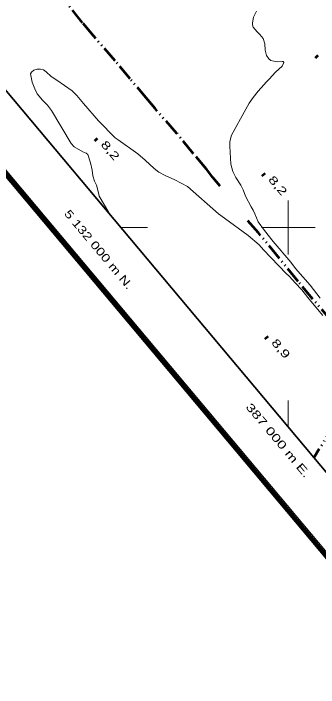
# Model space of a CAD drawing. Extents: x 386081 to 389416, y 5130568 to 5134082.
# Drawn here: x 386897.7 to 387011.3, y 5131828.9 to 5132079.6 of the extents above; entities that cross this region are included whole.
import ezdxf
from ezdxf.enums import TextEntityAlignment as Align

# ---------------------------------------------------------------- set-up
doc = ezdxf.new("R2010")
doc.units = 0
doc.header["$LTSCALE"] = 1.2
doc.linetypes.add('DASH_DOUBLE_DOT', pattern=[9.2, 5, -1.2, 0.3, -1.2, 0.3, -1.2])
for name, color, linetype, lineweight in [('2', 7, 'Continuous', 13), ('3', 7, 'Continuous', 140), ('4', 7, 'DASH_DOUBLE_DOT', 53), ('60', 7, 'Continuous', 13), ('61', 7, 'Continuous', 13)]:
    doc.layers.add(name, color=color, linetype=linetype, lineweight=lineweight)

msp = doc.modelspace()

# ---------------------------------------------------------------- linework, layer by layer
at = {"layer": '2'}
for points in [[(386993.55, 5132062.09), (386992.74, 5132062.65), (386991.88, 5132063.89), (386991.58, 5132064.94), (386991.39, 5132065.87), (386991.22, 5132068.28), (386990.61, 5132070.26), (386989.38, 5132071.75), (386988.45, 5132072.69), (386986.97, 5132074.43), (386986.73, 5132075.29), (386986.67, 5132076.1), (386987.05, 5132078.19), (386988.12, 5132080.47)], [(387011.89, 5131973.71), (387008.19, 5131978.55), (387002.7, 5131984.71), (387000.91, 5131987.14), (386994.43, 5131994.79), (386991.16, 5131998.83), (386988.76, 5132002.12), (386987.6, 5132005.03), (386986.92, 5132006.46), (386986.18, 5132007.7), (386984.09, 5132011.67), (386983.17, 5132013.96), (386982.31, 5132015.7), (386980.53, 5132018.61), (386979.3, 5132020.85), (386978.57, 5132023.57), (386978.41, 5132027.95), (386978.23, 5132030.24), (386978.3, 5132031.9), (386978.87, 5132034.31), (386984.14, 5132044.01), (386985.45, 5132046.16), (386986.96, 5132048.37), (386988.83, 5132050.7), (386990.95, 5132053.03), (386991.83, 5132054.14), (386992.89, 5132055.18), (386995.2, 5132057.69), (386997.7, 5132060.01), (386998.39, 5132061.3), (386998.14, 5132061.68), (386997.83, 5132061.74), (386995.84, 5132061.63), (386994.6, 5132061.77), (386993.55, 5132062.09)], [(386933.2, 5132005.21), (386933.17, 5132005.54), (386929.62, 5132011.68), (386929.4, 5132012.92), (386928.57, 5132015.75), (386927.83, 5132017.16), (386927.21, 5132019.23), (386927.03, 5132021.24), (386926.41, 5132024.01), (386925.32, 5132027.15), (386924.78, 5132027.63), (386923.57, 5132028.13), (386920.31, 5132029.97), (386919.15, 5132031.17), (386911.88, 5132043.5), (386910.38, 5132045.41), (386908.45, 5132047.3), (386906.57, 5132049.69), (386905.59, 5132051.5), (386904.68, 5132053.99), (386903.99, 5132057.08), (386904.4, 5132057.73), (386905.32, 5132058.46), (386906.46, 5132058.88), (386907.7, 5132058.88), (386908.87, 5132058.55), (386909.84, 5132057.88), (386911.75, 5132056.13), (386913.9, 5132054.76), (386919.57, 5132050.76), (386921.24, 5132049.09), (386923.74, 5132046.04), (386929.38, 5132039.68), (386935.54, 5132033.26), (386936.65, 5132032.57), (386944.03, 5132027.42), (386946.78, 5132025.07), (386950.03, 5132021.88), (386951.79, 5132020.61), (386954.19, 5132019.29), (386957.72, 5132017.76), (386962.49, 5132015.23), (386973.99, 5132005.12), (386976.31, 5132003.5), (386985.06, 5131996.98), (386989.14, 5131993.5), (386990.78, 5131991.69), (386999.26, 5131982.84), (387000.49, 5131981.77), (387002.54, 5131979.41), (387005.01, 5131976.79), (387007.23, 5131973.93), (387009.58, 5131971.07), (387012.91, 5131967.21)]]:
    msp.add_lwpolyline(points, dxfattribs=at)
at = {"layer": '3'}
for p, q in [((387010.3, 5132063.79), (387010.81, 5132063.18)), ((386928.16, 5132032.97), (386928.67, 5132032.36)), ((386990.51, 5132019.9), (386991.02, 5132019.29)), ((386991.65, 5131959.29), (386992.16, 5131958.68))]:
    msp.add_line(p, q, dxfattribs=at)
at = {"layer": '4'}
for points in [[(386974.7, 5132015.32), (386971.92, 5132018.62), (386969.52, 5132021.66), (386964.64, 5132027.45), (386958.53, 5132034.98), (386950.39, 5132044.17), (386947.73, 5132047.47), (386941.13, 5132055.25), (386935.57, 5132061.97), (386927.55, 5132071.18), (386923.41, 5132076.1), (386915.95, 5132085.61), (386911.07, 5132091.15), (386907.93, 5132094.45), (386898.3, 5132105.4), (386886.88, 5132119.13)], [(387037, 5131955.76), (387033.38, 5131951.25), (387030.56, 5131948.05), (387003.65, 5131979.91), (386988.9, 5131998.01), (386984.35, 5132003.15)], [(387030.56, 5131948.05), (387025.09, 5131938.43), (387017.34, 5131927.01), (387009.48, 5131914.4)]]:
    msp.add_lwpolyline(points, dxfattribs=at)
at = {"layer": '60'}
msp.add_line((388114.02, 5130569.89), (386082.87, 5132988.02), dxfattribs=at)
at = {"layer": '60', "lineweight": 158}
msp.add_lwpolyline([(386081.46, 5132988.14), (387383.17, 5134081.54), (389415.62, 5131661.88), (388113.9, 5130568.48)], close=True, dxfattribs=at)
at = {"layer": '60', "lineweight": 35}
msp.add_lwpolyline([(386109.63, 5132985.69), (387380.72, 5134053.36), (389052.99, 5132062.51), (387781.9, 5130994.83)], close=True, dxfattribs=at)
at = {"layer": '61'}
for p, q in [((387000, 5131990), (387000, 5132010)), ((386937.58, 5132000), (386947.58, 5132000)), ((386990, 5132000), (387010, 5132000)), ((387000, 5131925.69), (387000, 5131935.69))]:
    msp.add_line(p, q, dxfattribs=at)

# ---------------------------------------------------------------- texts
at = {"layer": '3', "width": 1.45}
for s, p in [('8,2    ', (386929.99, 5132030.75)), ('8,2    ', (386992.34, 5132017.68)), ('8,9    ', (386993.48, 5131957.07))]:
    msp.add_text(s, height=3, rotation=310.294, dxfattribs=at).set_placement(p)
at = {"layer": '61'}
for s, width, p in [('5 132 000 m N.', 1.35, (386928.272, 5131990.85)), ('387 000 m E.', 1.45, (386995.064, 5131919.905))]:
    msp.add_text(s, height=3, rotation=310.03, dxfattribs=dict(at, width=width)).set_placement(p, align=Align.CENTER)

doc.saveas('drawing.dxf')
